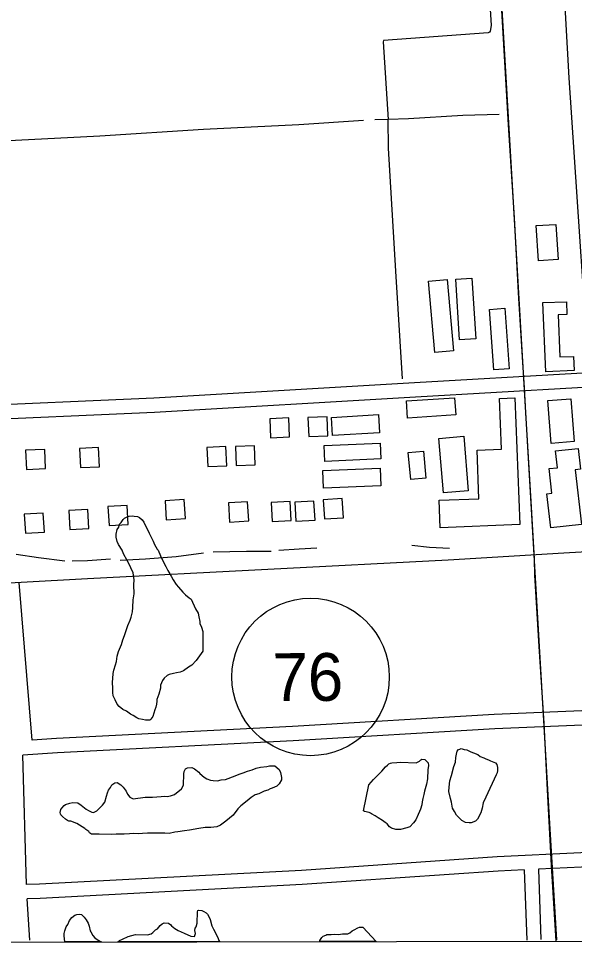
# Model space of a CAD drawing. Extents: x 3313447 to 3351316, y 703786 to 729172.
# Drawn here: x 3318289 to 3319454, y 709166 to 711102 of the extents above; entities that cross this region are included whole.
import ezdxf

# ---------------------------------------------------------------- set-up
doc = ezdxf.new("R2010")
doc.units = 0
for name, color, linetype in [('V-BLDG-OTLN', 7, 'Continuous'), ('V-GRID-FRAM', 7, 'Continuous'), ('V-RAIL-TRAK', 7, 'Continuous'), ('V-ROAD-CNTR', 7, 'Continuous'), ('V-ROAD-IDEN', 7, 'Continuous'), ('V-SITE-VEGE', 7, 'Continuous'), ('V-TOPO-SHOR', 7, 'Continuous')]:
    doc.layers.add(name, color=color, linetype=linetype)

msp = doc.modelspace()

# ---------------------------------------------------------------- linework, layer by layer
at = {"layer": 'V-BLDG-OTLN'}
for points in [[(3319415.2, 710670.7), (3319420, 710596.9), (3319378.4, 710594.2), (3319373.6, 710668)], [(3319161.5, 710402.1), (3319148.4, 710551.5), (3319187.4, 710554.9), (3319200.5, 710405.5)], [(3319213.4, 710428.6), (3319205.2, 710555.8), (3319239.3, 710558), (3319247.6, 710430.8)], [(3319453.5, 710364.4), (3319394.1, 710361.9), (3319388, 710506.7), (3319437.1, 710508.7), (3319438.2, 710482.1), (3319419.6, 710481.3), (3319423.3, 710392.9), (3319452.3, 710394.1)], [(3319285.3, 710365.7), (3319276.1, 710492.6), (3319308.3, 710495), (3319317.5, 710368)], [(3319102.1, 710300.7), (3319202.9, 710307.5), (3319205.4, 710271.6), (3319104.5, 710264.7)], [(3319329.3, 710307.4), (3319339.9, 710041.7), (3319172.5, 710035.1), (3319170.2, 710092.5), (3319253.9, 710095.9), (3319249.9, 710197.6), (3319301, 710199.7), (3319296.7, 710306.1)], [(3319446.5, 710305.4), (3319453.4, 710215.5), (3319405.2, 710211.8), (3319398.2, 710301.6)], [(3318855.5, 710265.2), (3318815.5, 710263.5), (3318817.2, 710223.6), (3318857.1, 710225.3)], [(3318935.6, 710267.5), (3318895.6, 710265.9), (3318897.3, 710225.9), (3318937.3, 710227.6)], [(3319045.4, 710234.2), (3318947, 710228.4), (3318944.8, 710266.2), (3319043.2, 710272)], [(3319179.4, 710108.2), (3319169.8, 710222.3), (3319221.9, 710226.7), (3319231.6, 710112.6)], [(3318343.9, 710199), (3318303.9, 710197.4), (3318305.6, 710157.4), (3318345.6, 710159.1)], [(3318456.9, 710202.9), (3318416.9, 710201.2), (3318418.6, 710161.2), (3318458.6, 710162.9)], [(3318723.7, 710205.1), (3318683.8, 710203.4), (3318685.5, 710163.4), (3318725.4, 710165.1)], [(3318783.6, 710206.9), (3318743.6, 710205.2), (3318745.3, 710165.3), (3318785.2, 710167)], [(3319048.4, 710179.2), (3318930.7, 710174.1), (3318929.3, 710207.2), (3319047, 710212.3)], [(3319404.7, 710034.8), (3319396.5, 710106.2), (3319406.7, 710107.4), (3319400.9, 710159), (3319418.2, 710160.9), (3319414.2, 710196), (3319462, 710201.4), (3319467, 710157.5), (3319455.6, 710156.2), (3319468.5, 710042.1)], [(3319110.9, 710135.9), (3319105.7, 710192.5), (3319137.4, 710195.4), (3319142.7, 710138.9)], [(3319048.6, 710122.8), (3318928, 710118), (3318926.5, 710154.9), (3319047.2, 710159.8)], [(3318478.6, 710039.6), (3318518.6, 710041.9), (3318516.3, 710081.9), (3318476.3, 710079.5)], [(3318598.7, 710051.8), (3318638.6, 710054.1), (3318636.3, 710094.1), (3318596.4, 710091.7)], [(3318731.4, 710047), (3318771.3, 710049.3), (3318769, 710089.2), (3318729, 710086.9)], [(3318820.5, 710047.8), (3318860.5, 710050.1), (3318858.1, 710090.1), (3318818.2, 710087.8)], [(3318870.4, 710048.8), (3318910.4, 710051.1), (3318908, 710091), (3318868.1, 710088.7)], [(3318929.9, 710053.7), (3318969.8, 710056), (3318967.5, 710096), (3318927.6, 710093.7)], [(3318303.3, 710023.4), (3318343.2, 710025.7), (3318340.9, 710065.7), (3318301, 710063.3)], [(3318396.4, 710031.4), (3318436.3, 710033.7), (3318434, 710073.6), (3318394.1, 710071.3)]]:
    msp.add_lwpolyline(points, close=True, dxfattribs=at)
at = {"layer": 'V-GRID-FRAM'}
msp.add_lwpolyline([(3317576.9, 727351), (3317595.4, 709166), (3349105.8, 709211.8), (3349071.4, 727396.8), (3317576.9, 727351)], dxfattribs=at)
at = {"layer": 'V-RAIL-TRAK'}
msp.add_lwpolyline([(3319416, 709168.7), (3319405.8, 709327.6), (3319397, 709499.1), (3319390.4, 709625.8), (3319380.2, 709786.5), (3319370.9, 709936), (3319370.2, 709970), (3319363.1, 710089.7), (3319352, 710275.5), (3319349.3, 710328), (3319346.3, 710370.6), (3319337.6, 710515.4), (3319328.4, 710684.7), (3319315.7, 710879.4), (3319300.1, 711156.1)], dxfattribs=at)
at = {"layer": 'V-ROAD-CNTR'}
for points in [[(3319104.4, 715556.2), (3319111.5, 715008.4), (3319106.8, 714793.8), (3319105.8, 714648.8), (3319107, 714540.6), (3319110.5, 714455.5), (3319112.5, 714365.8), (3319118.8, 714268.3), (3319122.2, 714163), (3319142.5, 713833.7), (3319173.1, 713319.1), (3319221.1, 712508.6), (3319264.3, 711756.9), (3319290.9, 711312.7), (3319362, 710097.5), (3319402.6, 709403.5), (3319416.2, 709171.5)], [(3319262.7, 713989.1), (3319296.4, 713448.2), (3319348.8, 712587.6), (3319394.3, 711836.6), (3319442.6, 710977.5), (3319493.5, 710218.9), (3319507.2, 709986.1)], [(3319879.5, 710383.6), (3319826.6, 710381.3), (3319677.4, 710370), (3319459.1, 710358.3), (3319118.9, 710338.8), (3318572.3, 710306.3), (3318158.7, 710288.1), (3317822.4, 710269.4), (3317591.1, 710255)], [(3319881.1, 710353.6), (3319828.4, 710351.3), (3319679.3, 710340.1), (3319460.7, 710328.4), (3319120.6, 710308.8), (3318573.8, 710276.3), (3318160.2, 710258.1), (3317824.1, 710239.4), (3317592.9, 710225)], [(3321969.1, 710116.2), (3321666.2, 710108.8), (3321492.7, 710098), (3321073.9, 710068.7), (3320654.2, 710049.8), (3320230.2, 710028.8), (3319711.4, 709997.8), (3319431.5, 709981.7), (3319189.1, 709967.3), (3318433.2, 709928), (3318142.2, 709911.7), (3317592.4, 709879.2)], [(3318317.4, 709589.8), (3318290.2, 709920.4)], [(3319569.3, 709655.4), (3319285.6, 709643.9), (3318862.8, 709618.6), (3318368.6, 709593.5), (3318317.4, 709589.8)], [(3319570.5, 709625.5), (3319287.1, 709613.9), (3318864.4, 709588.7), (3318370.4, 709563.6), (3318297.9, 709558.3)], [(3318305.9, 709287.3), (3318297.9, 709558.3)], [(3320458.6, 709410.8), (3320255.6, 709398.3), (3320006.3, 709381.5), (3319847.5, 709376.6), (3319718.5, 709366.8), (3319467.4, 709353.6), (3319292.3, 709345.4), (3318881.9, 709317.2), (3318332.9, 709288.2), (3318305.9, 709287.3)], [(3320460.3, 709380.9), (3320257.5, 709368.4), (3320007.7, 709351.5), (3319849.1, 709346.6), (3319720.4, 709336.9), (3319468.9, 709323.7), (3319378.4, 709319.4)], [(3319348.5, 709318), (3319294.1, 709315.4), (3318883.7, 709287.3), (3318334.2, 709258.3), (3318307.2, 709257.4)], [(3319348.5, 709318), (3319354, 709170.9)], [(3319378.4, 709319.4), (3319383.9, 709172)], [(3318312.5, 709170.8), (3318307.2, 709257.4)]]:
    msp.add_lwpolyline(points, dxfattribs=at)
at = {"layer": 'V-ROAD-IDEN'}
msp.add_circle((3318901, 709722.4), 165, dxfattribs=at)
msp.add_circle((3318901, 709722.4), 165, dxfattribs=at)
at = {"layer": 'V-SITE-VEGE'}
for p, q in [((3318663.3, 709206.4), (3318664.3, 709230.5)), ((3318664.3, 709230.5), (3318665, 709233)), ((3318665, 709233), (3318667, 709233.6)), ((3318667, 709233.6), (3318672.8, 709233.4)), ((3318672.8, 709233.4), (3318677.3, 709231.2)), ((3318677.3, 709231.2), (3318682.4, 709228.4)), ((3318682.4, 709228.4), (3318684.9, 709225.7)), ((3318392.1, 709204.1), (3318395.7, 709212.4)), ((3318395.7, 709212.4), (3318400.5, 709218.7)), ((3318400.5, 709218.7), (3318407.2, 709223.6)), ((3318407.2, 709223.6), (3318411.1, 709224.8)), ((3318411.1, 709224.8), (3318417.6, 709225.2)), ((3318417.6, 709225.2), (3318420.9, 709225)), ((3318420.9, 709225), (3318426.5, 709219)), ((3318426.5, 709219), (3318430.8, 709213.6)), ((3318430.8, 709213.6), (3318435.1, 709206.3)), ((3318684.9, 709225.7), (3318688.5, 709219.1)), ((3318688.5, 709219.1), (3318690.9, 709214.4)), ((3318690.9, 709214.4), (3318694.3, 709201.3)), ((3318384.8, 709184.8), (3318385.7, 709190.7)), ((3318385.7, 709190.7), (3318388.6, 709199)), ((3318388.6, 709199), (3318392.1, 709204.1)), ((3318435.1, 709206.3), (3318436.8, 709200.4)), ((3318436.8, 709200.4), (3318439, 709190.5)), ((3318439, 709190.5), (3318440.2, 709188.5)), ((3318570.2, 709186.7), (3318576.3, 709192.3)), ((3318576.3, 709192.3), (3318580.3, 709194.7)), ((3318580.3, 709194.7), (3318585.8, 709201.7)), ((3318585.8, 709201.7), (3318589.8, 709205.4)), ((3318589.8, 709205.4), (3318594.4, 709207.2)), ((3318594.4, 709207.2), (3318603.5, 709206.8)), ((3318603.5, 709206.8), (3318607.9, 709202.8)), ((3318607.9, 709202.8), (3318609.8, 709200.7)), ((3318609.8, 709200.7), (3318616.7, 709195.3)), ((3318616.7, 709195.3), (3318623.7, 709191.1)), ((3318623.7, 709191.1), (3318635.8, 709185.4)), ((3318658.8, 709191), (3318659, 709196.2)), ((3318659.9, 709185.1), (3318658.8, 709191)), ((3318659, 709196.2), (3318661.1, 709198.7)), ((3318661.1, 709198.7), (3318663.3, 709206.4)), ((3318694.3, 709201.3), (3318697.9, 709194)), ((3318697.9, 709194), (3318700.4, 709189.4)), ((3318700.4, 709189.4), (3318703.4, 709182.8)), ((3318983.1, 709186.1), (3318988.5, 709190.4)), ((3318988.5, 709190.4), (3318992.4, 709192.9)), ((3318992.4, 709192.9), (3318999.8, 709197.1)), ((3318999.8, 709197.1), (3319003.7, 709198.3)), ((3319003.7, 709198.3), (3319010.9, 709198)), ((3319010.9, 709198), (3319038.5, 709168.1)), ((3318384.7, 709180.3), (3318384.8, 709184.8)), ((3318385.1, 709173.8), (3318384.7, 709180.3)), ((3318386, 709167.2), (3318385.1, 709173.8)), ((3318440.2, 709188.5), (3318444.5, 709180.6)), ((3318444.5, 709180.6), (3318448.9, 709175.8)), ((3318448.9, 709175.8), (3318455.8, 709171)), ((3318455.8, 709171), (3318462.2, 709167.5)), ((3318496.8, 709167.3), (3318500.7, 709170.5)), ((3318500.7, 709170.5), (3318506.6, 709172.9)), ((3318506.6, 709172.9), (3318518.5, 709178.9)), ((3318518.5, 709178.9), (3318534.3, 709182.9)), ((3318534.3, 709182.9), (3318559, 709181.9)), ((3318559, 709181.9), (3318566.9, 709184.2)), ((3318566.9, 709184.2), (3318570.2, 709186.7)), ((3318635.8, 709185.4), (3318649.9, 709179)), ((3318649.9, 709179), (3318657.7, 709178.7)), ((3318657.7, 709178.7), (3318659.9, 709185.1)), ((3318703.4, 709182.8), (3318706.4, 709176.8)), ((3318706.4, 709176.8), (3318708.7, 709170.2)), ((3318708.7, 709170.2), (3318710.7, 709167.6)), ((3318920.6, 709167.9), (3318920.7, 709170.3)), ((3318920.7, 709170.3), (3318924.8, 709176.7)), ((3318924.8, 709176.7), (3318927.5, 709179.2)), ((3318927.5, 709179.2), (3318932.8, 709181.6)), ((3318932.8, 709181.6), (3318934.8, 709182.8)), ((3318934.8, 709182.8), (3318943.9, 709183.1)), ((3318943.9, 709183.1), (3318950.5, 709183.5)), ((3318950.5, 709183.5), (3318959.6, 709183.1)), ((3318959.6, 709183.1), (3318968, 709184.1)), ((3318968, 709184.1), (3318979.1, 709184.3)), ((3318979.1, 709184.3), (3318983.1, 709186.1)), ((3318462.7, 709167.3), (3318386, 709167.2)), ((3318462.2, 709167.5), (3318462.7, 709167.3)), ((3318710.7, 709167.6), (3318496.8, 709167.3)), ((3319038.5, 709168.1), (3318920.6, 709167.9))]:
    msp.add_line(p, q, dxfattribs=at)
for points in [[(3318650.9, 709885.1), (3318653.3, 709879.1), (3318656.9, 709871.2), (3318659.9, 709865.2), (3318665.4, 709855.9), (3318667.1, 709848.7), (3318668.6, 709838.9), (3318669.1, 709834.3), (3318672.7, 709826.4), (3318675, 709817.8), (3318675.5, 709815.2), (3318675.3, 709776.2), (3318661.5, 709756.6), (3318652, 709747.2), (3318645.4, 709742.9), (3318634.7, 709735.5), (3318627.4, 709732.6), (3318620.2, 709730.9), (3318613.6, 709729.8), (3318604.4, 709727.6), (3318600.4, 709725.2), (3318594.4, 709719.6), (3318590.9, 709715.1), (3318586.7, 709705.5), (3318586.4, 709699.1), (3318583.3, 709686.2), (3318581.2, 709681.1), (3318579, 709675.3), (3318578.8, 709671.4), (3318578, 709665.6), (3318576.4, 709659.1), (3318574.9, 709653.3), (3318570.4, 709639.9), (3318566.3, 709634.2), (3318564.3, 709631.7), (3318555.2, 709632), (3318548.7, 709633.6), (3318541, 709634.5), (3318537.2, 709636.6), (3318528.9, 709641.5), (3318523.8, 709644.3), (3318514.9, 709650.5), (3318507.3, 709654), (3318499.7, 709660.2), (3318495.4, 709665.6), (3318491.2, 709674.2), (3318487.6, 709682.8), (3318486.6, 709690), (3318486.3, 709698.4), (3318486.1, 709711.4), (3318486.4, 709719.2), (3318487.5, 709729.6), (3318488.4, 709736.7), (3318492.1, 709747.6), (3318494.3, 709754.7), (3318495.4, 709765.7), (3318498.4, 709776), (3318504.8, 709790.7), (3318507.8, 709800.3), (3318510.8, 709809.3), (3318518.1, 709830.5), (3318523.1, 709841.3), (3318525.3, 709847.8), (3318527.7, 709858.7), (3318528.7, 709867.8), (3318529.3, 709884), (3318531.1, 709896.9), (3318530.5, 709915.2), (3318531, 709926.2), (3318528.9, 709940.6), (3318519.3, 709961.8), (3318516.9, 709966.4), (3318509, 709980.4), (3318506.1, 709988.3), (3318498.7, 709999.6), (3318495.7, 710006.3), (3318493.5, 710015.5), (3318493.7, 710021.9), (3318495.4, 710031.6), (3318498.9, 710036), (3318500.4, 710042.5), (3318503.8, 710046.3), (3318508.6, 710052.6), (3318511.3, 710055.1), (3318517.9, 710058.7), (3318520.6, 710059.3), (3318527.1, 710059.7), (3318531, 710059.5), (3318538.1, 710058.6), (3318542.6, 710056.4), (3318548.2, 710051.7), (3318551.3, 710047), (3318555.5, 710037.7), (3318558.6, 710033.1), (3318562.7, 710023.8), (3318565.8, 710017.8), (3318571.2, 710006.6), (3318574.2, 709999.9), (3318579.6, 709990), (3318581.5, 709987.9), (3318586.2, 709976.1)], [(3318586.2, 709976.1), (3318590.4, 709967.4), (3318597.7, 709954.1), (3318601.9, 709945.5), (3318608.6, 709933.6), (3318612.9, 709926.2), (3318619, 709916.2), (3318624, 709910.2), (3318633.3, 709900.1), (3318639, 709894.7), (3318646.5, 709888.5), (3318650.9, 709885.1)], [(3318554.1, 709470.8), (3318569.6, 709470.2), (3318587.9, 709472.1), (3318595.7, 709472.4), (3318600.3, 709472.2), (3318607.5, 709473.3), (3318616, 709476.2), (3318630.8, 709487.9), (3318634.4, 709495.6), (3318635.3, 709519.6), (3318636.1, 709524.1), (3318638.9, 709529.9), (3318642.9, 709532.3), (3318652.1, 709532.6), (3318657.8, 709529.8), (3318666.6, 709523), (3318669.1, 709520.3), (3318677.9, 709512.8), (3318683.7, 709509.3), (3318691.3, 709506.4), (3318697.2, 709505.5), (3318706.3, 709505.1), (3318713.5, 709506.8), (3318722.6, 709507.8), (3318743.1, 709515.4), (3318751.7, 709519), (3318759.6, 709521.3), (3318768.8, 709524.8), (3318778.7, 709527.7), (3318787.2, 709531.2), (3318795.8, 709533.5), (3318809.5, 709534.9), (3318814.7, 709536), (3318821.3, 709536.4), (3318825.8, 709536.2), (3318835.3, 709528.7), (3318838.3, 709522.1), (3318839.8, 709511.6), (3318840.3, 709507), (3318835.4, 709498.8), (3318830, 709493.8), (3318820.7, 709489.6), (3318816.1, 709487.8), (3318811.5, 709485.4), (3318803.6, 709483.1), (3318792.3, 709477.7), (3318785.1, 709475.4), (3318776.4, 709469.9), (3318768.3, 709463), (3318754.9, 709452.5), (3318748.8, 709446.3), (3318738.5, 709433), (3318723.1, 709420), (3318712.3, 709411.9), (3318704.4, 709408.3), (3318692, 709406.9), (3318680.3, 709406.7), (3318666.5, 709404.6), (3318647.6, 709401.5), (3318637.1, 709399.9), (3318622.7, 709397.9), (3318616.2, 709397.5), (3318605, 709394.7), (3318595.9, 709395), (3318584.9, 709394.8), (3318568.6, 709394.8), (3318559.5, 709395.2), (3318548.5, 709394.3), (3318540.6, 709394), (3318530.9, 709394.3), (3318521.8, 709393.4), (3318510.7, 709393.2), (3318493.8, 709393.2), (3318484.7, 709392.2), (3318458, 709393.3), (3318453.5, 709392.8), (3318441.8, 709393.3), (3318438, 709396), (3318436.1, 709398.7), (3318429.8, 709402.8), (3318427.9, 709404.9), (3318411.4, 709415.3), (3318398.6, 709420.3), (3318394.7, 709420.5), (3318391.5, 709421.9), (3318387.7, 709424.7), (3318380.8, 709430.1), (3318377.7, 709433.5), (3318377.1, 709435.5), (3318375.9, 709438.1), (3318377.5, 709444.6), (3318379.5, 709447.7), (3318384.3, 709453.4), (3318387.6, 709455.2), (3318396.2, 709458.1), (3318402.8, 709459.2), (3318413.1, 709458.8), (3318420.1, 709453.9), (3318430.8, 709445.7), (3318435.9, 709442.3), (3318442.3, 709438.8)], [(3318442.3, 709438.8), (3318446.2, 709438.6), (3318452.8, 709441.6), (3318455.5, 709444.1), (3318464.9, 709453.5), (3318469.7, 709459.8), (3318473.5, 709472.7), (3318475.1, 709479.8), (3318477.2, 709484.9), (3318481.4, 709490.6), (3318484.2, 709496.3), (3318490.9, 709500.6), (3318495.4, 709501.1), (3318503.7, 709496.2), (3318508, 709491.5), (3318514.2, 709483.4), (3318517.2, 709476.8), (3318522.2, 709470.8), (3318529.2, 709467.2), (3318554.1, 709470.8)]]:
    msp.add_lwpolyline(points, dxfattribs=at)
for points in [[(3319268.6, 709470.7), (3319263, 709458.6), (3319260.6, 709447.6), (3319257.6, 709438), (3319250.6, 709424.6), (3319246.5, 709420.2), (3319237.9, 709416.7), (3319233.4, 709416.8), (3319225.6, 709417.8), (3319218, 709422), (3319206.7, 709432.8), (3319202.4, 709440.2), (3319198.8, 709447.5), (3319196.7, 709459.9), (3319194.4, 709467.8), (3319191.1, 709482.2), (3319191.4, 709491.3), (3319192.6, 709504.9), (3319196.3, 709515.8), (3319201.6, 709535.1), (3319204.5, 709544.1), (3319205.6, 709553.8), (3319207.1, 709560.3), (3319208, 709566.7), (3319210.8, 709570.5), (3319214, 709571.1), (3319216.7, 709572.3), (3319223.1, 709570.7), (3319228.3, 709569.8), (3319236.6, 709565.6), (3319242.4, 709563.4), (3319251.3, 709559.8), (3319256.4, 709555.7), (3319264.1, 709552.8), (3319268.5, 709550.7), (3319273.6, 709548.6), (3319278.1, 709546.4), (3319285.1, 709543.6), (3319288.4, 709542.8), (3319291.5, 709538.8), (3319292.5, 709532.9), (3319292.9, 709526.3), (3319292.1, 709521.2), (3319290, 709517.4)], [(3319023.2, 709496.6), (3319032.7, 709507.3), (3319050.3, 709524.8), (3319057.9, 709534.3), (3319062.5, 709537.3), (3319065.3, 709540.5), (3319068.6, 709541.6), (3319071.2, 709542.8), (3319081.6, 709543.1), (3319089.5, 709544.1), (3319122.6, 709542.8), (3319129.2, 709545.8), (3319131.9, 709548.9), (3319133.9, 709550.1), (3319140.4, 709549.2), (3319147.3, 709542.5), (3319148.4, 709537.2), (3319146.7, 709527.5), (3319145.9, 709508.7), (3319144.2, 709497.7), (3319139.7, 709482.9), (3319138.1, 709475.8), (3319136.5, 709467.5), (3319135, 709461), (3319134.1, 709454.6), (3319131.1, 709445.6), (3319129, 709440.4), (3319126.7, 709434), (3319121.8, 709423.2), (3319117, 709416.9), (3319108.9, 709408.7), (3319102.9, 709406.4), (3319089.8, 709403), (3319079.4, 709402.7), (3319070.4, 709405.7), (3319066.6, 709408.4), (3319061.6, 709414.5), (3319057.2, 709417.3), (3319051.5, 709421.4), (3319042.6, 709426.9), (3319036.3, 709431.7), (3319028.6, 709435.9), (3319026.7, 709436.7), (3319023.5, 709438.1), (3319013.9, 709440.4), (3319012, 709441.8)]]:
    msp.add_lwpolyline(points, close=True, dxfattribs=at)
at = {"layer": 'V-TOPO-SHOR'}
for points in [[(3319279, 711291), (3319267.2, 711288), (3319279.3, 711087.7), (3319279.1, 711082.9), (3319277.4, 711075.3), (3319275.9, 711073.3), (3319273.1, 711072), (3319054, 711055.8), (3319053.2, 711053.1), (3319063.5, 710890.6)], [(3319296.5, 710901.1), (3319220, 710898.6), (3319106.6, 710892), (3319063.5, 710890.6), (3319035.5, 710889.7)], [(3319011.9, 710888.6), (3318876.2, 710878.9), (3318676.6, 710869.5), (3318459.4, 710855.8), (3318282.7, 710846.2), (3318096.9, 710836.2), (3317835.3, 710822.3), (3317706.6, 710816.2), (3317593.8, 710810.3)], [(3319093.8, 710346.7), (3319079.9, 710572.6), (3319064.6, 710830.4), (3319063.5, 710890.6)], [(3318818.6, 709985), (3318766.8, 709985.3), (3318696.8, 709983.6)], [(3318914.3, 709992.2), (3318877.3, 709990.2), (3318834.6, 709987.1)], [(3319192.2, 709991.9), (3319150.2, 709993.6), (3319112.9, 709997.5)], [(3318385.7, 709964.8), (3318330.6, 709972.2), (3318283.9, 709979.2)], [(3318481.9, 709969.3), (3318433.2, 709965.6), (3318401.6, 709964.8)], [(3318676.7, 709981.6), (3318619.5, 709974.4), (3318554.9, 709969.5), (3318501.9, 709966.4)]]:
    msp.add_lwpolyline(points, dxfattribs=at)

# ---------------------------------------------------------------- texts
at = {"layer": 'V-ROAD-IDEN'}
msp.add_text('76', height=100, rotation=0.0833, dxfattribs=at).set_placement((3318820.8, 709672.2))

doc.saveas('drawing.dxf')
